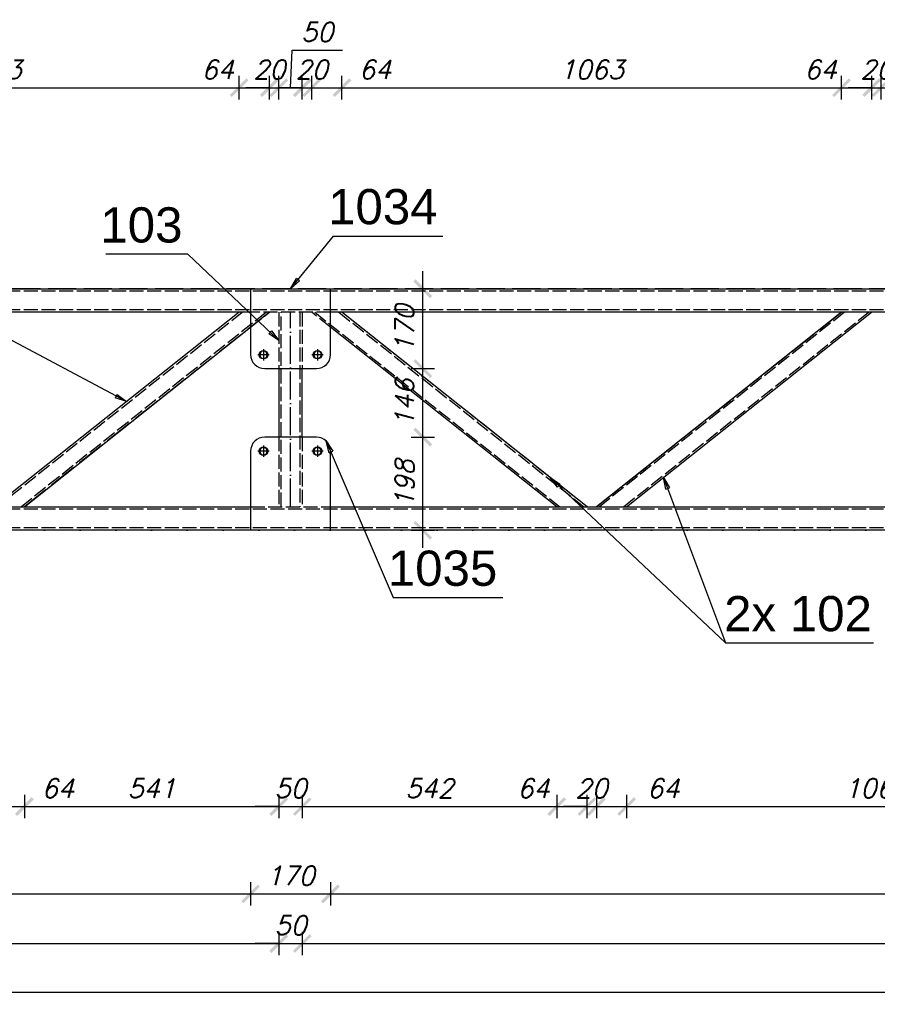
# Model space of a CAD drawing. Header units: millimetres. Extents: x 1814 to 94182, y 11562 to 49454.
# Tile 292 of 656: x 22396 to 22579, y 20941 to 21151. Entities that reach past the tile are written whole.
import ezdxf

# ---------------------------------------------------------------- set-up
doc = ezdxf.new("R2010")
doc.units = ezdxf.units.MM
doc.linetypes.add('ACAD_ISO02W100', pattern=[15, 12, -3])
doc.linetypes.add('ACAD_ISO04W100', pattern=[30, 24, -3, 0, -3])
doc.layers.add('wymiar', color=135, linetype='Continuous', lineweight=9)
doc.styles.add('ARIAL', font='arial.ttf')
doc.styles.add('WYMIARY', font='simplex.shx', dxfattribs={"oblique": 15})
doc.dimstyles.new('1-25', dxfattribs={"dimscale": 25, "dimtxt": 0.16, "dimasz": 0.2, "dimexe": 0.1, "dimexo": 0.1, "dimgap": 0.075, "dimtad": 1, "dimdec": 0, "dimlfac": 10, "dimrnd": 0.01, "dimzin": 9, "dimtxsty": 'WYMIARY', "dimblk": 'ARCHTICK', "dimcen": 0.2, "dimdle": 0.15, "dimadec": 1, "dimazin": 1, "dimtfac": 1, "dimtdec": 0, "dimtix": 1, "dimtmove": 2, "dimatfit": 3, "dimldrblk": 'ARCHTICK', "dimfxl": 0, "dimarcsym": 0})

# ---------------------------------------------------------------- blocks, each defined once
blk = doc.blocks.new('_ARCHTICK')
at = {"color": 0, "linetype": 'ByBlock', "lineweight": -2}
blk.add_solid([(0.398, 0.309), (0.309, 0.398), (-0.309, -0.398), (-0.398, -0.309)], dxfattribs=at)
blk = doc.blocks.new('*D2179')
at = {"layer": 'Defpoints', "color": 0}
for p in [(22144.93, 21093.84), (22445.42, 21079.84), (22445.42, 20965)]:
    blk.add_point(p, dxfattribs=at)
at = {"layer": 'wymiar', "color": 0, "lineweight": -2}
for p, q in [((22144.93, 20967.5), (22144.93, 20962.5)), ((22445.42, 20967.5), (22445.42, 20962.5)), ((22141.18, 20965), (22449.17, 20965))]:
    blk.add_line(p, q, dxfattribs=at)
at = {"layer": 'wymiar', "color": 0, "lineweight": -2, "xscale": 5, "yscale": 5, "zscale": 5, "rotation": 180}
blk.add_blockref('_ARCHTICK', (22144.93, 20965), dxfattribs=at)
at = {"layer": 'wymiar', "color": 0, "lineweight": -2, "xscale": 5, "yscale": 5, "zscale": 5}
blk.add_blockref('_ARCHTICK', (22445.42, 20965), dxfattribs=at)
at = {"layer": 'wymiar', "color": 0, "insert": (22295.18, 20968.88), "char_height": 4, "attachment_point": 5, "style": 'WYMIARY'}
blk.add_mtext('3005', dxfattribs=at)
blk = doc.blocks.new('*D2180')
at = {"layer": 'Defpoints', "color": 0}
for p in [(22445.42, 21079.84), (22462.42, 21079.84), (22462.42, 20965)]:
    blk.add_point(p, dxfattribs=at)
at = {"layer": 'wymiar', "color": 0, "lineweight": -2}
for p, q in [((22445.42, 20967.5), (22445.42, 20962.5)), ((22462.42, 20967.5), (22462.42, 20962.5)), ((22441.67, 20965), (22466.17, 20965))]:
    blk.add_line(p, q, dxfattribs=at)
at = {"layer": 'wymiar', "color": 0, "lineweight": -2, "xscale": 5, "yscale": 5, "zscale": 5, "rotation": 180}
blk.add_blockref('_ARCHTICK', (22445.42, 20965), dxfattribs=at)
at = {"layer": 'wymiar', "color": 0, "lineweight": -2, "xscale": 5, "yscale": 5, "zscale": 5}
blk.add_blockref('_ARCHTICK', (22462.42, 20965), dxfattribs=at)
at = {"layer": 'wymiar', "color": 0, "insert": (22453.92, 20968.88), "char_height": 4, "attachment_point": 5, "style": 'WYMIARY'}
blk.add_mtext('170', dxfattribs=at)
blk = doc.blocks.new('*D2181')
at = {"layer": 'Defpoints', "color": 0}
for p in [(22755.92, 21086.72), (22462.42, 21079.84), (22755.92, 20965)]:
    blk.add_point(p, dxfattribs=at)
at = {"layer": 'wymiar', "color": 0, "lineweight": -2}
for p, q in [((22462.42, 20967.5), (22462.42, 20962.5)), ((22755.92, 20967.5), (22755.92, 20962.5)), ((22458.67, 20965), (22759.67, 20965))]:
    blk.add_line(p, q, dxfattribs=at)
at = {"layer": 'wymiar', "color": 0, "lineweight": -2, "xscale": 5, "yscale": 5, "zscale": 5, "rotation": 180}
blk.add_blockref('_ARCHTICK', (22462.42, 20965), dxfattribs=at)
at = {"layer": 'wymiar', "color": 0, "lineweight": -2, "xscale": 5, "yscale": 5, "zscale": 5}
blk.add_blockref('_ARCHTICK', (22755.92, 20965), dxfattribs=at)
at = {"layer": 'wymiar', "color": 0, "insert": (22609.17, 20968.88), "char_height": 4, "attachment_point": 5, "style": 'WYMIARY'}
blk.add_mtext('2935', dxfattribs=at)
blk = doc.blocks.new('*D2186')
at = {"layer": 'Defpoints', "color": 0}
for p in [(22451.42, 21069.55), (22144.93, 21042.44), (22451.42, 20954.44)]:
    blk.add_point(p, dxfattribs=at)
at = {"layer": 'wymiar', "color": 0, "lineweight": -2}
for p, q in [((22144.93, 20956.94), (22144.93, 20951.94)), ((22451.42, 20956.94), (22451.42, 20951.94)), ((22141.18, 20954.44), (22455.17, 20954.44))]:
    blk.add_line(p, q, dxfattribs=at)
at = {"layer": 'wymiar', "color": 0, "lineweight": -2, "xscale": 5, "yscale": 5, "zscale": 5, "rotation": 180}
blk.add_blockref('_ARCHTICK', (22144.93, 20954.44), dxfattribs=at)
at = {"layer": 'wymiar', "color": 0, "lineweight": -2, "xscale": 5, "yscale": 5, "zscale": 5}
blk.add_blockref('_ARCHTICK', (22451.42, 20954.44), dxfattribs=at)
at = {"layer": 'wymiar', "color": 0, "insert": (22298.18, 20958.32), "char_height": 4, "attachment_point": 5, "style": 'WYMIARY'}
blk.add_mtext('3065', dxfattribs=at)
blk = doc.blocks.new('*D2187')
at = {"layer": 'Defpoints', "color": 0}
for p in [(22451.42, 21069.55), (22456.42, 21069.55), (22456.42, 20954.44)]:
    blk.add_point(p, dxfattribs=at)
at = {"layer": 'wymiar', "color": 0, "lineweight": -2}
for p, q in [((22451.42, 20956.94), (22451.42, 20951.94)), ((22456.42, 20956.94), (22456.42, 20951.94)), ((22451.42, 20954.44), (22446.42, 20954.44)), ((22451.42, 20954.44), (22456.42, 20954.44)), ((22456.42, 20954.44), (22461.42, 20954.44))]:
    blk.add_line(p, q, dxfattribs=at)
at = {"layer": 'wymiar', "color": 0, "lineweight": -2, "xscale": 5, "yscale": 5, "zscale": 5}
blk.add_blockref('_ARCHTICK', (22451.42, 20954.44), dxfattribs=at)
at = {"layer": 'wymiar', "color": 0, "lineweight": -2, "xscale": 5, "yscale": 5, "zscale": 5, "rotation": 180}
blk.add_blockref('_ARCHTICK', (22456.42, 20954.44), dxfattribs=at)
at = {"layer": 'wymiar', "color": 0, "insert": (22453.92, 20958.32), "char_height": 4, "attachment_point": 5, "style": 'WYMIARY'}
blk.add_mtext('50', dxfattribs=at)
blk = doc.blocks.new('*D2188')
at = {"layer": 'Defpoints', "color": 0}
for p in [(22456.42, 21069.55), (22761.42, 21067.25), (22761.42, 20954.44)]:
    blk.add_point(p, dxfattribs=at)
at = {"layer": 'wymiar', "color": 0, "lineweight": -2}
for p, q in [((22456.42, 20956.94), (22456.42, 20951.94)), ((22761.42, 20956.94), (22761.42, 20951.94)), ((22452.67, 20954.44), (22765.17, 20954.44))]:
    blk.add_line(p, q, dxfattribs=at)
at = {"layer": 'wymiar', "color": 0, "lineweight": -2, "xscale": 5, "yscale": 5, "zscale": 5, "rotation": 180}
blk.add_blockref('_ARCHTICK', (22456.42, 20954.44), dxfattribs=at)
at = {"layer": 'wymiar', "color": 0, "lineweight": -2, "xscale": 5, "yscale": 5, "zscale": 5}
blk.add_blockref('_ARCHTICK', (22761.42, 20954.44), dxfattribs=at)
at = {"layer": 'wymiar', "color": 0, "insert": (22608.92, 20958.32), "char_height": 4, "attachment_point": 5, "style": 'WYMIARY'}
blk.add_mtext('3050', dxfattribs=at)
blk = doc.blocks.new('*D2192')
at = {"layer": 'Defpoints', "color": 0}
for p in [(22143.93, 21068.14), (23213.91, 21068.14), (22143.93, 20944)]:
    blk.add_point(p, dxfattribs=at)
at = {"layer": 'wymiar', "color": 0, "lineweight": -2}
for p, q in [((22143.93, 20946.5), (22143.93, 20941.5)), ((23213.91, 20946.5), (23213.91, 20941.5)), ((23217.66, 20944), (22140.18, 20944))]:
    blk.add_line(p, q, dxfattribs=at)
at = {"layer": 'wymiar', "color": 0, "lineweight": -2, "xscale": 5, "yscale": 5, "zscale": 5, "rotation": 180}
blk.add_blockref('_ARCHTICK', (22143.93, 20944), dxfattribs=at)
at = {"layer": 'wymiar', "color": 0, "lineweight": -2, "xscale": 5, "yscale": 5, "zscale": 5}
blk.add_blockref('_ARCHTICK', (23213.91, 20944), dxfattribs=at)
at = {"layer": 'wymiar', "color": 0, "insert": (22678.92, 20947.87), "char_height": 4, "attachment_point": 5, "style": 'WYMIARY'}
blk.add_mtext('10700', dxfattribs=at)
blk = doc.blocks.new('*D2201')
at = {"layer": 'Defpoints', "color": 0}
for p in [(22442.99, 21136.66), (22336.66, 21088.84), (22442.99, 21088.84)]:
    blk.add_point(p, dxfattribs=at)
at = {"layer": 'wymiar', "color": 0, "lineweight": -2}
for p, q in [((22336.66, 21134.16), (22336.66, 21139.16)), ((22442.99, 21134.16), (22442.99, 21139.16)), ((22332.91, 21136.66), (22446.74, 21136.66))]:
    blk.add_line(p, q, dxfattribs=at)
at = {"layer": 'wymiar', "color": 0, "lineweight": -2, "xscale": 5, "yscale": 5, "zscale": 5, "rotation": 180}
blk.add_blockref('_ARCHTICK', (22336.66, 21136.66), dxfattribs=at)
at = {"layer": 'wymiar', "color": 0, "lineweight": -2, "xscale": 5, "yscale": 5, "zscale": 5}
blk.add_blockref('_ARCHTICK', (22442.99, 21136.66), dxfattribs=at)
at = {"layer": 'wymiar', "color": 0, "insert": (22389.83, 21140.53), "char_height": 4, "attachment_point": 5, "style": 'WYMIARY'}
blk.add_mtext('1063', dxfattribs=at)
blk = doc.blocks.new('*D2202')
at = {"layer": 'Defpoints', "color": 0}
for p in [(22449.42, 21136.66), (22442.99, 21088.84), (22449.42, 21088.84)]:
    blk.add_point(p, dxfattribs=at)
at = {"layer": 'wymiar', "color": 0, "lineweight": -2}
for p, q in [((22442.99, 21134.16), (22442.99, 21139.16)), ((22449.42, 21134.16), (22449.42, 21139.16)), ((22439.24, 21136.66), (22453.17, 21136.66))]:
    blk.add_line(p, q, dxfattribs=at)
at = {"layer": 'wymiar', "color": 0, "lineweight": -2, "xscale": 5, "yscale": 5, "zscale": 5, "rotation": 180}
blk.add_blockref('_ARCHTICK', (22442.99, 21136.66), dxfattribs=at)
at = {"layer": 'wymiar', "color": 0, "lineweight": -2, "xscale": 5, "yscale": 5, "zscale": 5}
blk.add_blockref('_ARCHTICK', (22449.42, 21136.66), dxfattribs=at)
at = {"layer": 'wymiar', "color": 0, "insert": (22438.42, 21140.53), "char_height": 4, "attachment_point": 5, "style": 'WYMIARY'}
blk.add_mtext('64', dxfattribs=at)
blk = doc.blocks.new('*D2203')
at = {"layer": 'Defpoints', "color": 0}
for p in [(22451.42, 21136.66), (22449.42, 21088.84), (22451.42, 21088.84)]:
    blk.add_point(p, dxfattribs=at)
at = {"layer": 'wymiar', "color": 0, "lineweight": -2}
for p, q in [((22449.42, 21134.16), (22449.42, 21139.16)), ((22451.42, 21134.16), (22451.42, 21139.16)), ((22449.42, 21136.66), (22444.42, 21136.66)), ((22449.42, 21136.66), (22451.42, 21136.66)), ((22451.42, 21136.66), (22456.42, 21136.66))]:
    blk.add_line(p, q, dxfattribs=at)
at = {"layer": 'wymiar', "color": 0, "lineweight": -2, "xscale": 5, "yscale": 5, "zscale": 5}
blk.add_blockref('_ARCHTICK', (22449.42, 21136.66), dxfattribs=at)
at = {"layer": 'wymiar', "color": 0, "lineweight": -2, "xscale": 5, "yscale": 5, "zscale": 5, "rotation": 180}
blk.add_blockref('_ARCHTICK', (22451.42, 21136.66), dxfattribs=at)
at = {"layer": 'wymiar', "color": 0, "insert": (22449.42, 21140.53), "char_height": 4, "attachment_point": 5, "style": 'WYMIARY'}
blk.add_mtext('20', dxfattribs=at)
blk = doc.blocks.new('*D2204')
at = {"layer": 'Defpoints', "color": 0}
for p in [(22456.42, 21136.66), (22451.42, 21088.84), (22456.42, 21088.84)]:
    blk.add_point(p, dxfattribs=at)
at = {"layer": 'wymiar', "color": 0, "lineweight": -2}
for p, q in [((22453.92, 21136.66), (22454.25, 21144.64)), ((22454.25, 21144.64), (22464.95, 21144.64)), ((22451.42, 21134.16), (22451.42, 21139.16)), ((22456.42, 21134.16), (22456.42, 21139.16)), ((22447.67, 21136.66), (22460.17, 21136.66))]:
    blk.add_line(p, q, dxfattribs=at)
at = {"layer": 'wymiar', "color": 0, "lineweight": -2, "xscale": 5, "yscale": 5, "zscale": 5, "rotation": 180}
blk.add_blockref('_ARCHTICK', (22451.42, 21136.66), dxfattribs=at)
at = {"layer": 'wymiar', "color": 0, "lineweight": -2, "xscale": 5, "yscale": 5, "zscale": 5}
blk.add_blockref('_ARCHTICK', (22456.42, 21136.66), dxfattribs=at)
at = {"layer": 'wymiar', "color": 0, "insert": (22459.6, 21148.51), "char_height": 4, "attachment_point": 5, "style": 'WYMIARY'}
blk.add_mtext('50', dxfattribs=at)
blk = doc.blocks.new('*D2205')
at = {"layer": 'Defpoints', "color": 0}
for p in [(22458.44, 21136.66), (22456.42, 21088.84), (22458.44, 21088.84)]:
    blk.add_point(p, dxfattribs=at)
at = {"layer": 'wymiar', "color": 0, "lineweight": -2}
for p, q in [((22456.42, 21134.16), (22456.42, 21139.16)), ((22458.44, 21134.16), (22458.44, 21139.16)), ((22456.42, 21136.66), (22451.42, 21136.66)), ((22456.42, 21136.66), (22458.44, 21136.66)), ((22458.44, 21136.66), (22463.44, 21136.66))]:
    blk.add_line(p, q, dxfattribs=at)
at = {"layer": 'wymiar', "color": 0, "lineweight": -2, "xscale": 5, "yscale": 5, "zscale": 5}
blk.add_blockref('_ARCHTICK', (22456.42, 21136.66), dxfattribs=at)
at = {"layer": 'wymiar', "color": 0, "lineweight": -2, "xscale": 5, "yscale": 5, "zscale": 5, "rotation": 180}
blk.add_blockref('_ARCHTICK', (22458.44, 21136.66), dxfattribs=at)
at = {"layer": 'wymiar', "color": 0, "insert": (22458.44, 21140.53), "char_height": 4, "attachment_point": 5, "style": 'WYMIARY'}
blk.add_mtext('20', dxfattribs=at)
blk = doc.blocks.new('*D2206')
at = {"layer": 'Defpoints', "color": 0}
for p in [(22464.87, 21136.66), (22458.44, 21088.84), (22464.87, 21088.84)]:
    blk.add_point(p, dxfattribs=at)
at = {"layer": 'wymiar', "color": 0, "lineweight": -2}
for p, q in [((22458.44, 21134.16), (22458.44, 21139.16)), ((22464.87, 21134.16), (22464.87, 21139.16)), ((22454.69, 21136.66), (22468.62, 21136.66))]:
    blk.add_line(p, q, dxfattribs=at)
at = {"layer": 'wymiar', "color": 0, "lineweight": -2, "xscale": 5, "yscale": 5, "zscale": 5, "rotation": 180}
blk.add_blockref('_ARCHTICK', (22458.44, 21136.66), dxfattribs=at)
at = {"layer": 'wymiar', "color": 0, "lineweight": -2, "xscale": 5, "yscale": 5, "zscale": 5}
blk.add_blockref('_ARCHTICK', (22464.87, 21136.66), dxfattribs=at)
at = {"layer": 'wymiar', "color": 0, "insert": (22471.93, 21140.53), "char_height": 4, "attachment_point": 5, "style": 'WYMIARY'}
blk.add_mtext('64', dxfattribs=at)
blk = doc.blocks.new('*D2207')
at = {"layer": 'Defpoints', "color": 0}
for p in [(22571.17, 21136.66), (22464.87, 21088.84), (22571.17, 21088.84)]:
    blk.add_point(p, dxfattribs=at)
at = {"layer": 'wymiar', "color": 0, "lineweight": -2}
for p, q in [((22464.87, 21134.16), (22464.87, 21139.16)), ((22571.17, 21134.16), (22571.17, 21139.16)), ((22461.12, 21136.66), (22574.92, 21136.66))]:
    blk.add_line(p, q, dxfattribs=at)
at = {"layer": 'wymiar', "color": 0, "lineweight": -2, "xscale": 5, "yscale": 5, "zscale": 5, "rotation": 180}
blk.add_blockref('_ARCHTICK', (22464.87, 21136.66), dxfattribs=at)
at = {"layer": 'wymiar', "color": 0, "lineweight": -2, "xscale": 5, "yscale": 5, "zscale": 5}
blk.add_blockref('_ARCHTICK', (22571.17, 21136.66), dxfattribs=at)
at = {"layer": 'wymiar', "color": 0, "insert": (22518.02, 21140.53), "char_height": 4, "attachment_point": 5, "style": 'WYMIARY'}
blk.add_mtext('1063', dxfattribs=at)
blk = doc.blocks.new('*D2208')
at = {"layer": 'Defpoints', "color": 0}
for p in [(22577.61, 21136.66), (22571.17, 21088.84), (22577.61, 21088.84)]:
    blk.add_point(p, dxfattribs=at)
at = {"layer": 'wymiar', "color": 0, "lineweight": -2}
for p, q in [((22571.17, 21134.16), (22571.17, 21139.16)), ((22577.61, 21134.16), (22577.61, 21139.16)), ((22567.42, 21136.66), (22581.36, 21136.66))]:
    blk.add_line(p, q, dxfattribs=at)
at = {"layer": 'wymiar', "color": 0, "lineweight": -2, "xscale": 5, "yscale": 5, "zscale": 5, "rotation": 180}
blk.add_blockref('_ARCHTICK', (22571.17, 21136.66), dxfattribs=at)
at = {"layer": 'wymiar', "color": 0, "lineweight": -2, "xscale": 5, "yscale": 5, "zscale": 5}
blk.add_blockref('_ARCHTICK', (22577.61, 21136.66), dxfattribs=at)
at = {"layer": 'wymiar', "color": 0, "insert": (22566.72, 21140.53), "char_height": 4, "attachment_point": 5, "style": 'WYMIARY'}
blk.add_mtext('64', dxfattribs=at)
blk = doc.blocks.new('*D2209')
at = {"layer": 'Defpoints', "color": 0}
for p in [(22579.64, 21136.66), (22577.61, 21088.84), (22579.64, 21088.84)]:
    blk.add_point(p, dxfattribs=at)
at = {"layer": 'wymiar', "color": 0, "lineweight": -2}
for p, q in [((22577.61, 21134.16), (22577.61, 21139.16)), ((22579.64, 21134.16), (22579.64, 21139.16)), ((22577.61, 21136.66), (22572.61, 21136.66)), ((22577.61, 21136.66), (22579.64, 21136.66)), ((22579.64, 21136.66), (22584.64, 21136.66))]:
    blk.add_line(p, q, dxfattribs=at)
at = {"layer": 'wymiar', "color": 0, "lineweight": -2, "xscale": 5, "yscale": 5, "zscale": 5}
blk.add_blockref('_ARCHTICK', (22577.61, 21136.66), dxfattribs=at)
at = {"layer": 'wymiar', "color": 0, "lineweight": -2, "xscale": 5, "yscale": 5, "zscale": 5, "rotation": 180}
blk.add_blockref('_ARCHTICK', (22579.64, 21136.66), dxfattribs=at)
at = {"layer": 'wymiar', "color": 0, "insert": (22578.62, 21140.53), "char_height": 4, "attachment_point": 5, "style": 'WYMIARY'}
blk.add_mtext('20', dxfattribs=at)
blk = doc.blocks.new('*D2210')
at = {"layer": 'Defpoints', "color": 0}
for p in [(22586.07, 21136.66), (22579.64, 21088.84), (22586.07, 21088.84)]:
    blk.add_point(p, dxfattribs=at)
at = {"layer": 'wymiar', "color": 0, "lineweight": -2}
for p, q in [((22579.64, 21134.16), (22579.64, 21139.16)), ((22586.07, 21134.16), (22586.07, 21139.16)), ((22575.89, 21136.66), (22589.82, 21136.66))]:
    blk.add_line(p, q, dxfattribs=at)
at = {"layer": 'wymiar', "color": 0, "lineweight": -2, "xscale": 5, "yscale": 5, "zscale": 5, "rotation": 180}
blk.add_blockref('_ARCHTICK', (22579.64, 21136.66), dxfattribs=at)
at = {"layer": 'wymiar', "color": 0, "lineweight": -2, "xscale": 5, "yscale": 5, "zscale": 5}
blk.add_blockref('_ARCHTICK', (22586.07, 21136.66), dxfattribs=at)
at = {"layer": 'wymiar', "color": 0, "insert": (22592.01, 21140.53), "char_height": 4, "attachment_point": 5, "style": 'WYMIARY'}
blk.add_mtext('64', dxfattribs=at)
blk = doc.blocks.new('*D2244')
at = {"layer": 'Defpoints', "color": 0}
for p in [(22390.84, 21047.44), (22397.28, 21047.44), (22397.28, 20983.6)]:
    blk.add_point(p, dxfattribs=at)
at = {"layer": 'wymiar', "color": 0, "lineweight": -2}
for p, q in [((22390.84, 20986.1), (22390.84, 20981.1)), ((22397.28, 20986.1), (22397.28, 20981.1)), ((22387.09, 20983.6), (22401.03, 20983.6))]:
    blk.add_line(p, q, dxfattribs=at)
at = {"layer": 'wymiar', "color": 0, "lineweight": -2, "xscale": 5, "yscale": 5, "zscale": 5, "rotation": 180}
blk.add_blockref('_ARCHTICK', (22390.84, 20983.6), dxfattribs=at)
at = {"layer": 'wymiar', "color": 0, "lineweight": -2, "xscale": 5, "yscale": 5, "zscale": 5}
blk.add_blockref('_ARCHTICK', (22397.28, 20983.6), dxfattribs=at)
at = {"layer": 'wymiar', "color": 0, "insert": (22404.4, 20987.47), "char_height": 4, "attachment_point": 5, "style": 'WYMIARY'}
blk.add_mtext('64', dxfattribs=at)
blk = doc.blocks.new('*D2245')
at = {"layer": 'Defpoints', "color": 0}
for p in [(22397.28, 21047.44), (22451.42, 21047.44), (22451.42, 20983.6)]:
    blk.add_point(p, dxfattribs=at)
at = {"layer": 'wymiar', "color": 0, "lineweight": -2}
for p, q in [((22397.28, 20986.1), (22397.28, 20981.1)), ((22451.42, 20986.1), (22451.42, 20981.1)), ((22393.53, 20983.6), (22455.17, 20983.6))]:
    blk.add_line(p, q, dxfattribs=at)
at = {"layer": 'wymiar', "color": 0, "lineweight": -2, "xscale": 5, "yscale": 5, "zscale": 5, "rotation": 180}
blk.add_blockref('_ARCHTICK', (22397.28, 20983.6), dxfattribs=at)
at = {"layer": 'wymiar', "color": 0, "lineweight": -2, "xscale": 5, "yscale": 5, "zscale": 5}
blk.add_blockref('_ARCHTICK', (22451.42, 20983.6), dxfattribs=at)
at = {"layer": 'wymiar', "color": 0, "insert": (22424.35, 20987.47), "char_height": 4, "attachment_point": 5, "style": 'WYMIARY'}
blk.add_mtext('541', dxfattribs=at)
blk = doc.blocks.new('*D2246')
at = {"layer": 'Defpoints', "color": 0}
for p in [(22451.42, 21047.44), (22456.42, 21047.44), (22456.42, 20983.6)]:
    blk.add_point(p, dxfattribs=at)
at = {"layer": 'wymiar', "color": 0, "lineweight": -2}
for p, q in [((22451.42, 20986.1), (22451.42, 20981.1)), ((22456.42, 20986.1), (22456.42, 20981.1)), ((22451.42, 20983.6), (22446.42, 20983.6)), ((22451.42, 20983.6), (22456.42, 20983.6)), ((22456.42, 20983.6), (22461.42, 20983.6))]:
    blk.add_line(p, q, dxfattribs=at)
at = {"layer": 'wymiar', "color": 0, "lineweight": -2, "xscale": 5, "yscale": 5, "zscale": 5}
blk.add_blockref('_ARCHTICK', (22451.42, 20983.6), dxfattribs=at)
at = {"layer": 'wymiar', "color": 0, "lineweight": -2, "xscale": 5, "yscale": 5, "zscale": 5, "rotation": 180}
blk.add_blockref('_ARCHTICK', (22456.42, 20983.6), dxfattribs=at)
at = {"layer": 'wymiar', "color": 0, "insert": (22453.92, 20987.47), "char_height": 4, "attachment_point": 5, "style": 'WYMIARY'}
blk.add_mtext('50', dxfattribs=at)
blk = doc.blocks.new('*D2247')
at = {"layer": 'Defpoints', "color": 0}
for p in [(22456.42, 21047.44), (22510.59, 21047.44), (22510.59, 20983.6)]:
    blk.add_point(p, dxfattribs=at)
at = {"layer": 'wymiar', "color": 0, "lineweight": -2}
for p, q in [((22456.42, 20986.1), (22456.42, 20981.1)), ((22510.59, 20986.1), (22510.59, 20981.1)), ((22452.67, 20983.6), (22514.34, 20983.6))]:
    blk.add_line(p, q, dxfattribs=at)
at = {"layer": 'wymiar', "color": 0, "lineweight": -2, "xscale": 5, "yscale": 5, "zscale": 5, "rotation": 180}
blk.add_blockref('_ARCHTICK', (22456.42, 20983.6), dxfattribs=at)
at = {"layer": 'wymiar', "color": 0, "lineweight": -2, "xscale": 5, "yscale": 5, "zscale": 5}
blk.add_blockref('_ARCHTICK', (22510.59, 20983.6), dxfattribs=at)
at = {"layer": 'wymiar', "color": 0, "insert": (22483.51, 20987.47), "char_height": 4, "attachment_point": 5, "style": 'WYMIARY'}
blk.add_mtext('542', dxfattribs=at)
blk = doc.blocks.new('*D2248')
at = {"layer": 'Defpoints', "color": 0}
for p in [(22510.59, 21047.44), (22517.02, 21047.44), (22517.02, 20983.6)]:
    blk.add_point(p, dxfattribs=at)
at = {"layer": 'wymiar', "color": 0, "lineweight": -2}
for p, q in [((22510.59, 20986.1), (22510.59, 20981.1)), ((22517.02, 20986.1), (22517.02, 20981.1)), ((22506.84, 20983.6), (22520.77, 20983.6))]:
    blk.add_line(p, q, dxfattribs=at)
at = {"layer": 'wymiar', "color": 0, "lineweight": -2, "xscale": 5, "yscale": 5, "zscale": 5, "rotation": 180}
blk.add_blockref('_ARCHTICK', (22510.59, 20983.6), dxfattribs=at)
at = {"layer": 'wymiar', "color": 0, "lineweight": -2, "xscale": 5, "yscale": 5, "zscale": 5}
blk.add_blockref('_ARCHTICK', (22517.02, 20983.6), dxfattribs=at)
at = {"layer": 'wymiar', "color": 0, "insert": (22505.63, 20987.47), "char_height": 4, "attachment_point": 5, "style": 'WYMIARY'}
blk.add_mtext('64', dxfattribs=at)
blk = doc.blocks.new('*D2249')
at = {"layer": 'Defpoints', "color": 0}
for p in [(22517.02, 21047.44), (22519.02, 21047.44), (22519.02, 20983.6)]:
    blk.add_point(p, dxfattribs=at)
at = {"layer": 'wymiar', "color": 0, "lineweight": -2}
for p, q in [((22517.02, 20986.1), (22517.02, 20981.1)), ((22519.02, 20986.1), (22519.02, 20981.1)), ((22517.02, 20983.6), (22512.02, 20983.6)), ((22517.02, 20983.6), (22519.02, 20983.6)), ((22519.02, 20983.6), (22524.02, 20983.6))]:
    blk.add_line(p, q, dxfattribs=at)
at = {"layer": 'wymiar', "color": 0, "lineweight": -2, "xscale": 5, "yscale": 5, "zscale": 5}
blk.add_blockref('_ARCHTICK', (22517.02, 20983.6), dxfattribs=at)
at = {"layer": 'wymiar', "color": 0, "lineweight": -2, "xscale": 5, "yscale": 5, "zscale": 5, "rotation": 180}
blk.add_blockref('_ARCHTICK', (22519.02, 20983.6), dxfattribs=at)
at = {"layer": 'wymiar', "color": 0, "insert": (22518.02, 20987.47), "char_height": 4, "attachment_point": 5, "style": 'WYMIARY'}
blk.add_mtext('20', dxfattribs=at)
blk = doc.blocks.new('*D2250')
at = {"layer": 'Defpoints', "color": 0}
for p in [(22519.02, 21047.44), (22525.46, 21047.44), (22525.46, 20983.6)]:
    blk.add_point(p, dxfattribs=at)
at = {"layer": 'wymiar', "color": 0, "lineweight": -2}
for p, q in [((22519.02, 20986.1), (22519.02, 20981.1)), ((22525.46, 20986.1), (22525.46, 20981.1)), ((22515.27, 20983.6), (22529.21, 20983.6))]:
    blk.add_line(p, q, dxfattribs=at)
at = {"layer": 'wymiar', "color": 0, "lineweight": -2, "xscale": 5, "yscale": 5, "zscale": 5, "rotation": 180}
blk.add_blockref('_ARCHTICK', (22519.02, 20983.6), dxfattribs=at)
at = {"layer": 'wymiar', "color": 0, "lineweight": -2, "xscale": 5, "yscale": 5, "zscale": 5}
blk.add_blockref('_ARCHTICK', (22525.46, 20983.6), dxfattribs=at)
at = {"layer": 'wymiar', "color": 0, "insert": (22533.24, 20987.47), "char_height": 4, "attachment_point": 5, "style": 'WYMIARY'}
blk.add_mtext('64', dxfattribs=at)
blk = doc.blocks.new('*D2251')
at = {"layer": 'Defpoints', "color": 0}
for p in [(22525.46, 21047.44), (22631.79, 21047.44), (22631.79, 20983.6)]:
    blk.add_point(p, dxfattribs=at)
at = {"layer": 'wymiar', "color": 0, "lineweight": -2}
for p, q in [((22525.46, 20986.1), (22525.46, 20981.1)), ((22631.79, 20986.1), (22631.79, 20981.1)), ((22521.71, 20983.6), (22635.54, 20983.6))]:
    blk.add_line(p, q, dxfattribs=at)
at = {"layer": 'wymiar', "color": 0, "lineweight": -2, "xscale": 5, "yscale": 5, "zscale": 5, "rotation": 180}
blk.add_blockref('_ARCHTICK', (22525.46, 20983.6), dxfattribs=at)
at = {"layer": 'wymiar', "color": 0, "lineweight": -2, "xscale": 5, "yscale": 5, "zscale": 5}
blk.add_blockref('_ARCHTICK', (22631.79, 20983.6), dxfattribs=at)
at = {"layer": 'wymiar', "color": 0, "insert": (22578.62, 20987.47), "char_height": 4, "attachment_point": 5, "style": 'WYMIARY'}
blk.add_mtext('1063', dxfattribs=at)
blk = doc.blocks.new('*D2277')
at = {"layer": 'Defpoints', "color": 0}
for p in [(22453.92, 21062.26), (22482.07, 21062.26), (22453.92, 21042.44)]:
    blk.add_point(p, dxfattribs=at)
at = {"layer": 'wymiar', "color": 0, "lineweight": -2}
for p, q in [((22482.07, 21038.69), (22482.07, 21066.01)), ((22479.57, 21062.26), (22484.57, 21062.26)), ((22479.57, 21042.44), (22484.57, 21042.44))]:
    blk.add_line(p, q, dxfattribs=at)
at = {"layer": 'wymiar', "color": 0, "lineweight": -2, "xscale": 5, "yscale": 5, "zscale": 5}
for p, rotation in [((22482.07, 21062.26), 90), ((22482.07, 21042.44), 270)]:
    blk.add_blockref('_ARCHTICK', p, dxfattribs=dict(at, rotation=rotation))
at = {"layer": 'wymiar', "color": 0, "insert": (22478.2, 21052.35), "char_height": 4, "attachment_point": 5, "rotation": 90, "style": 'WYMIARY'}
blk.add_mtext('198', dxfattribs=at)
blk = doc.blocks.new('*D2278')
at = {"layer": 'Defpoints', "color": 0}
for p in [(22453.92, 21076.84), (22482.07, 21076.84), (22453.92, 21062.26)]:
    blk.add_point(p, dxfattribs=at)
at = {"layer": 'wymiar', "color": 0, "lineweight": -2}
for p, q in [((22482.07, 21058.51), (22482.07, 21080.59)), ((22479.57, 21076.84), (22484.57, 21076.84)), ((22479.57, 21062.26), (22484.57, 21062.26))]:
    blk.add_line(p, q, dxfattribs=at)
at = {"layer": 'wymiar', "color": 0, "lineweight": -2, "xscale": 5, "yscale": 5, "zscale": 5}
for p, rotation in [((22482.07, 21076.84), 90), ((22482.07, 21062.26), 270)]:
    blk.add_blockref('_ARCHTICK', p, dxfattribs=dict(at, rotation=rotation))
at = {"layer": 'wymiar', "color": 0, "insert": (22478.2, 21069.55), "char_height": 4, "attachment_point": 5, "rotation": 90, "style": 'WYMIARY'}
blk.add_mtext('146', dxfattribs=at)
blk = doc.blocks.new('*D2279')
at = {"layer": 'Defpoints', "color": 0}
for p in [(22462.42, 21093.84), (22482.07, 21093.84), (22453.92, 21076.84)]:
    blk.add_point(p, dxfattribs=at)
at = {"layer": 'wymiar', "color": 0, "lineweight": -2}
for p, q in [((22482.07, 21073.09), (22482.07, 21097.59)), ((22479.57, 21093.84), (22484.57, 21093.84)), ((22479.57, 21076.84), (22484.57, 21076.84))]:
    blk.add_line(p, q, dxfattribs=at)
at = {"layer": 'wymiar', "color": 0, "lineweight": -2, "xscale": 5, "yscale": 5, "zscale": 5}
for p, rotation in [((22482.07, 21093.84), 90), ((22482.07, 21076.84), 270)]:
    blk.add_blockref('_ARCHTICK', p, dxfattribs=dict(at, rotation=rotation))
at = {"layer": 'wymiar', "color": 0, "insert": (22478.2, 21085.34), "char_height": 4, "attachment_point": 5, "rotation": 90, "style": 'WYMIARY'}
blk.add_mtext('170', dxfattribs=at)

msp = doc.modelspace()

# ---------------------------------------------------------------- linework, layer by layer
at = {"color": 7}
for p, q in [((22419.022, 21069.81), (22364.478, 21098.891)), ((22533.288, 21053.657), (22546.516, 21018.427))]:
    msp.add_line(p, q, dxfattribs=at)
at = {"color": 0, "linetype": 'ByBlock', "lineweight": -2}
for p, q in [((22453.923, 21093.839, 4), (22455.177, 21096.041, 4)), ((22455.823, 21095.516, 4), (22453.923, 21093.839, 4)), ((22455.823, 21095.516, 4), (22455.177, 21096.041, 4)), ((22449.897, 21084.864, 2.5), (22449.323, 21084.259, 2.5)), ((22451.424, 21082.842, 2.5), (22449.323, 21084.259, 2.5)), ((22449.897, 21084.864, 2.5), (22451.424, 21082.842, 2.5)), ((22417.012, 21071.354, 2), (22416.62, 21070.619, 2)), ((22417.012, 21071.354, 2), (22419.022, 21069.81, 2)), ((22419.022, 21069.81, 2), (22416.62, 21070.619, 2)), ((22462.144, 21058.918, 4), (22461.544, 21061.38, 4)), ((22461.544, 21061.38, 4), (22462.91, 21059.245, 4)), ((22462.144, 21058.918, 4), (22462.91, 21059.245, 4)), ((22510.723, 21051.638, 2), (22509.191, 21053.657, 2)), ((22509.191, 21053.657, 2), (22511.295, 21052.244, 2)), ((22510.723, 21051.638, 2), (22511.295, 21052.244, 2)), ((22533.777, 21051.17, 2), (22533.288, 21053.657, 2)), ((22533.288, 21053.657, 2), (22534.557, 21051.463, 2)), ((22533.777, 21051.17, 2), (22534.557, 21051.463, 2))]:
    msp.add_line(p, q, dxfattribs=at)
at = {"color": 10, "linetype": 'ACAD_ISO04W100', "ltscale": 0.25}
for p, q in [((23213.909, 21093.839), (22144.93, 21093.839)), ((22449.424, 21088.839), (22397.275, 21047.44)), ((22453.924, 21047.44), (22453.924, 21088.839)), ((22517.023, 21047.44), (22464.874, 21088.839)), ((22519.023, 21047.44), (22571.172, 21088.839)), ((23213.909, 21042.44), (22144.93, 21042.44))]:
    msp.add_line(p, q, dxfattribs=at)
at = {"color": 84, "linetype": 'ACAD_ISO02W100', "ltscale": 0.25}
for p, q in [((23213.909, 21093.339), (22144.93, 21093.339)), ((23213.909, 21089.339), (22144.93, 21089.339)), ((22391.486, 21047.44), (22443.634, 21088.839)), ((22448.781, 21088.839), (22396.632, 21047.44)), ((22445.423, 21085.663), (22449.424, 21088.839)), ((22462.423, 21088.839), (22445.423, 21088.839)), ((22451.424, 21088.839), (22451.424, 21076.845)), ((22451.924, 21047.44), (22451.924, 21088.839)), ((22455.924, 21088.839), (22455.924, 21047.44)), ((22456.424, 21088.839), (22456.424, 21076.845)), ((22462.423, 21085.677), (22458.441, 21088.839)), ((22459.084, 21088.839), (22511.233, 21047.44)), ((22464.231, 21088.839), (22516.379, 21047.44)), ((22571.815, 21088.839), (22519.666, 21047.44)), ((22524.813, 21047.44), (22576.962, 21088.839)), ((22451.424, 21062.259), (22451.424, 21047.44)), ((22456.424, 21062.259), (22456.424, 21047.44)), ((23213.909, 21046.94), (22144.93, 21046.94)), ((22445.423, 21047.44), (22462.423, 21047.44)), ((23213.909, 21042.94), (22144.93, 21042.94))]:
    msp.add_line(p, q, dxfattribs=at)
at = {"color": 145, "linetype": 'Continuous', "ltscale": 0.25}
for p, q in [((22152.431, 21093.839), (22445.423, 21093.839)), ((22445.423, 21093.839), (22462.423, 21093.839)), ((22445.423, 21093.839), (22445.423, 21079.845)), ((22462.423, 21079.845), (22462.423, 21093.839)), ((22462.423, 21093.839), (22755.917, 21093.839)), ((22445.423, 21088.839), (22152.431, 21088.839)), ((22442.991, 21088.839), (22390.842, 21047.44)), ((22755.917, 21088.839), (22462.423, 21088.839)), ((22517.023, 21047.44), (22464.874, 21088.839)), ((22571.172, 21088.839), (22519.023, 21047.44)), ((22525.456, 21047.44), (22577.605, 21088.839)), ((22397.275, 21047.44), (22445.423, 21085.663)), ((22510.59, 21047.44), (22462.423, 21085.677)), ((22448.423, 21076.845), (22459.423, 21076.845)), ((22451.424, 21076.845), (22451.424, 21062.259)), ((22456.424, 21062.259), (22456.424, 21076.845)), ((22459.423, 21062.259), (22448.423, 21062.259)), ((22445.423, 21059.259), (22445.423, 21042.44)), ((22462.423, 21042.44), (22462.423, 21059.259)), ((22152.431, 21047.44), (22445.423, 21047.44)), ((22462.423, 21047.44), (22755.917, 21047.44)), ((22445.423, 21042.44), (22152.431, 21042.44)), ((22462.423, 21042.44), (22445.423, 21042.44)), ((22755.917, 21042.44), (22462.423, 21042.44))]:
    msp.add_line(p, q, dxfattribs=at)
at = {"color": 7}
for points in [[(22453.923, 21093.839), (22463.061, 21105.079), (22486.369, 21105.079)], [(22451.424, 21082.842), (22432.071, 21101.191), (22414.59, 21101.191)], [(22461.544, 21061.38), (22475.769, 21028.1), (22499.077, 21028.1)], [(22509.191, 21053.657), (22546.516, 21018.427), (22577.973, 21018.427)]]:
    msp.add_lwpolyline(points, dxfattribs=at)
at = {"color": 7, "linetype": 'Continuous', "ltscale": 0.25}
for points in [[(22448.174, 21081.004), (22448.174, 21079.804), (22446.974, 21079.804)], [(22448.174, 21079.004), (22448.48, 21079.065), (22448.739, 21079.238), (22448.913, 21079.498), (22448.974, 21079.804), (22448.913, 21080.11), (22448.739, 21080.37), (22448.48, 21080.543), (22448.174, 21080.604), (22447.868, 21080.543), (22447.608, 21080.37), (22447.435, 21080.11), (22447.374, 21079.804), (22447.435, 21079.498), (22447.608, 21079.238), (22447.868, 21079.065), (22448.174, 21079.004)], [(22449.374, 21079.804), (22448.174, 21079.804), (22448.174, 21078.604)], [(22459.674, 21081.004), (22459.674, 21079.804), (22458.474, 21079.804)], [(22459.674, 21079.004), (22459.98, 21079.065), (22460.239, 21079.238), (22460.413, 21079.498), (22460.474, 21079.804), (22460.413, 21080.11), (22460.239, 21080.37), (22459.98, 21080.543), (22459.674, 21080.604), (22459.367, 21080.543), (22459.108, 21080.37), (22458.934, 21080.11), (22458.874, 21079.804), (22458.934, 21079.498), (22459.108, 21079.238), (22459.367, 21079.065), (22459.674, 21079.004)], [(22460.874, 21079.804), (22459.674, 21079.804), (22459.674, 21078.604)], [(22448.174, 21060.459), (22448.174, 21059.259), (22446.974, 21059.259)], [(22448.174, 21058.459), (22448.48, 21058.52), (22448.739, 21058.693), (22448.913, 21058.953), (22448.974, 21059.259), (22448.913, 21059.565), (22448.739, 21059.825), (22448.48, 21059.998), (22448.174, 21060.059), (22447.868, 21059.998), (22447.608, 21059.825), (22447.435, 21059.565), (22447.374, 21059.259), (22447.435, 21058.953), (22447.608, 21058.693), (22447.868, 21058.52), (22448.174, 21058.459)], [(22449.374, 21059.259), (22448.174, 21059.259), (22448.174, 21058.059)], [(22459.674, 21060.459), (22459.674, 21059.259), (22458.474, 21059.259)], [(22459.674, 21058.459), (22459.98, 21058.52), (22460.239, 21058.693), (22460.413, 21058.953), (22460.474, 21059.259), (22460.413, 21059.565), (22460.239, 21059.825), (22459.98, 21059.998), (22459.674, 21060.059), (22459.367, 21059.998), (22459.108, 21059.825), (22458.934, 21059.565), (22458.874, 21059.259), (22458.934, 21058.953), (22459.108, 21058.693), (22459.367, 21058.52), (22459.674, 21058.459)], [(22460.874, 21059.259), (22459.674, 21059.259), (22459.674, 21058.059)]]:
    msp.add_lwpolyline(points, dxfattribs=at)
at = {"color": 145, "linetype": 'Continuous', "ltscale": 0.25}
for centre in [(22448.174, 21079.804), (22459.674, 21079.804), (22448.174, 21059.259), (22459.674, 21059.259)]:
    msp.add_circle(centre, 0.9, dxfattribs=at)
for centre, start, end in [((22448.423, 21079.845), 180, 270), ((22459.423, 21079.845), 270, 0), ((22448.423, 21059.259), 90, 180), ((22459.423, 21059.259), 0, 90)]:
    msp.add_arc(centre, 3, start, end, dxfattribs=at)

# ---------------------------------------------------------------- texts
at = {"color": 7, "style": 'ARIAL'}
for s, p in [('1034', (22461.92, 21107.579)), ('103', (22413.449, 21103.691)), ('1035', (22474.629, 21030.6)), ('2x 102', (22546.209, 21020.927))]:
    msp.add_text(s, height=7.4998, dxfattribs=at).set_placement(p)

# ---------------------------------------------------------------- dimensions: what is measured, and where the dimension line sits
at = {"layer": 'wymiar'}
dim = msp.add_linear_dim(base=(22456.424, 21136.657), p1=(22451.424, 21088.839), p2=(22456.424, 21088.839), dimstyle='1-25', override={"dimtmove": 1}, dxfattribs=at)
dim.commit()
dim.dimension.update_dxf_attribs({"geometry": '*D2204', "text_midpoint": (22456.126, 21144.636), "dimtype": 160})
for base, p1, p2, picture, middle in [((22442.991, 21136.657), (22336.66, 21088.839), (22442.991, 21088.839), '*D2201', (22389.825, 21140.532)), ((22571.172, 21136.657), (22464.874, 21088.839), (22571.172, 21088.839), '*D2207', (22518.023, 21140.532)), ((22579.638, 21136.657), (22577.605, 21088.839), (22579.638, 21088.839), '*D2209', (22578.622, 21140.532)), ((22445.423, 20965.001), (22144.93, 21093.839), (22445.423, 21079.845), '*D2179', (22295.177, 20968.876)), ((22755.917, 20965.001), (22462.423, 21079.845), (22755.917, 21086.719), '*D2181', (22609.17, 20968.876)), ((22462.423, 20965.001), (22445.423, 21079.845), (22462.423, 21079.845), '*D2180', (22453.923, 20968.876)), ((22451.424, 20954.444), (22144.93, 21042.44), (22451.424, 21069.552), '*D2186', (22298.177, 20958.319)), ((22456.424, 20954.444), (22451.424, 21069.552), (22456.424, 21069.552), '*D2187', (22453.924, 20958.319)), ((22761.418, 20954.444), (22456.424, 21069.552), (22761.418, 21067.246), '*D2188', (22608.921, 20958.319)), ((22143.93, 20943.996), (23213.909, 21068.139), (22143.93, 21068.139), '*D2192', (22678.92, 20947.871)), ((22451.424, 20983.599), (22397.275, 21047.44), (22451.424, 21047.44), '*D2245', (22424.35, 20987.474)), ((22456.424, 20983.599), (22451.424, 21047.44), (22456.424, 21047.44), '*D2246', (22453.924, 20987.474)), ((22510.59, 20983.599), (22456.424, 21047.44), (22510.59, 21047.44), '*D2247', (22483.507, 20987.474)), ((22519.023, 20983.599), (22517.023, 21047.44), (22519.023, 21047.44), '*D2249', (22518.023, 20987.474)), ((22631.787, 20983.599), (22525.456, 21047.44), (22631.787, 21047.44), '*D2251', (22578.622, 20987.474))]:
    dim = msp.add_linear_dim(base=base, p1=p1, p2=p2, dimstyle='1-25', dxfattribs=at)
    dim.commit()
    dim.dimension.update_dxf_attribs({"geometry": picture, "text_midpoint": middle})
for base, p1, p2, picture, middle in [((22449.424, 21136.657), (22442.991, 21088.839), (22449.424, 21088.839), '*D2202', (22438.424, 21140.532)), ((22451.424, 21136.657), (22449.424, 21088.839), (22451.424, 21088.839), '*D2203', (22449.424, 21140.532)), ((22458.441, 21136.657), (22456.424, 21088.839), (22458.441, 21088.839), '*D2205', (22458.441, 21140.532)), ((22464.874, 21136.657), (22458.441, 21088.839), (22464.874, 21088.839), '*D2206', (22471.932, 21140.532)), ((22577.605, 21136.657), (22571.172, 21088.839), (22577.605, 21088.839), '*D2208', (22566.722, 21140.532)), ((22586.072, 21136.657), (22579.638, 21088.839), (22586.072, 21088.839), '*D2210', (22592.011, 21140.532)), ((22397.275, 20983.599), (22390.842, 21047.44), (22397.275, 21047.44), '*D2244', (22404.404, 20987.474)), ((22517.023, 20983.599), (22510.59, 21047.44), (22517.023, 21047.44), '*D2248', (22505.626, 20987.474)), ((22525.456, 20983.599), (22519.023, 21047.44), (22525.456, 21047.44), '*D2250', (22533.241, 20987.474))]:
    dim = msp.add_linear_dim(base=base, p1=p1, p2=p2, dimstyle='1-25', dxfattribs=at)
    dim.commit()
    dim.dimension.update_dxf_attribs({"geometry": picture, "text_midpoint": middle, "dimtype": 160})
for base, p1, p2, picture, middle in [((22482.07, 21093.839), (22453.924, 21076.845), (22462.423, 21093.839), '*D2279', (22478.195, 21085.342)), ((22482.07, 21076.845), (22453.924, 21062.259), (22453.924, 21076.845), '*D2278', (22478.195, 21069.552)), ((22482.07, 21062.259), (22453.923, 21042.44), (22453.924, 21062.259), '*D2277', (22478.195, 21052.349))]:
    dim = msp.add_linear_dim(base=base, p1=p1, p2=p2, angle=90, dimstyle='1-25', dxfattribs=at)
    dim.commit()
    dim.dimension.update_dxf_attribs({"geometry": picture, "text_midpoint": middle})

doc.saveas('drawing.dxf')
